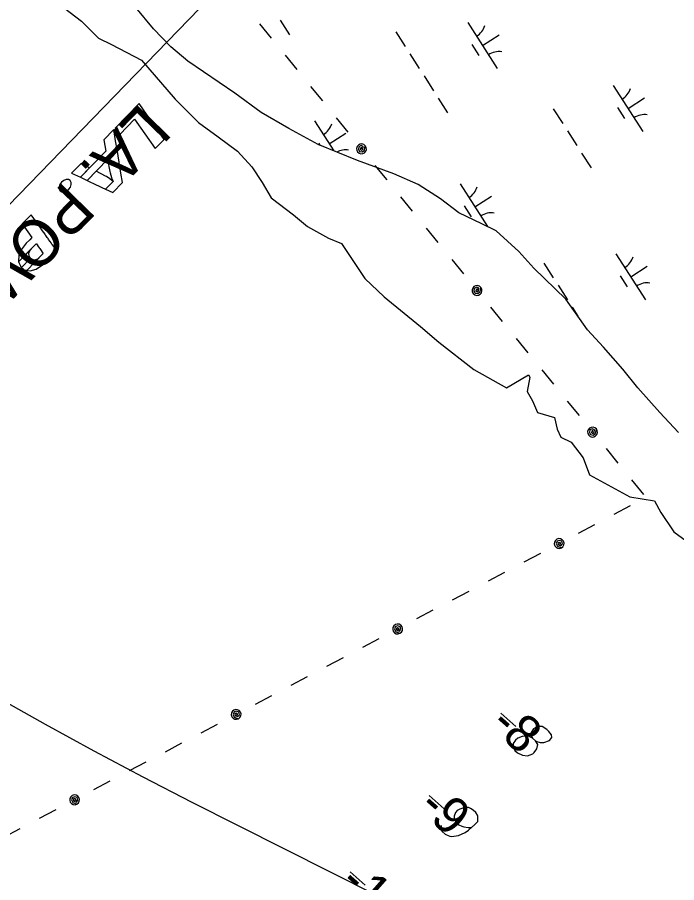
# Model space of a CAD drawing. Extents: x 3962991 to 3983549, y 181631 to 204078.
# Drawn here: x 3971644 to 3972247, y 195531 to 196321 of the extents above; entities that cross this region are included whole.
import ezdxf

# ---------------------------------------------------------------- set-up
doc = ezdxf.new("R2010")
doc.units = 0
for name, color, linetype in [('V-ANNO-MASK', 7, 'Continuous'), ('V-ANNO-MASK2', 7, 'Continuous'), ('V-RIVR-EDGE', 7, 'Continuous'), ('V-RIVR-RANG', 7, 'Continuous'), ('V-TOPO-DPTH', 7, 'Continuous'), ('V-TOPO-MINR', 7, 'Continuous'), ('V-UTIL-IDEN', 7, 'Continuous'), ('V-UTIL-LINE', 7, 'Continuous'), ('V-WETL-SWMP', 7, 'Continuous')]:
    doc.layers.add(name, color=color, linetype=linetype)

msp = doc.modelspace()

# ---------------------------------------------------------------- linework, layer by layer
at = {"layer": 'V-ANNO-MASK'}
for points in [[(3971759.48, 196236.59), (3971755.37, 196242.4), (3971733.65, 196220.04), (3971737.76, 196214.22), (3971751.3, 196228.16), (3971770.24, 196201.27), (3971778.43, 196209.7)], [(3971734, 196208.26), (3971732.29, 196218.64), (3971723.13, 196209.21), (3971724.95, 196198.95), (3971701.78, 196175.09), (3971707.95, 196172.18), (3971726.45, 196191.23), (3971728.73, 196180.28), (3971728.94, 196179.24), (3971730.15, 196175.04), (3971730.22, 196174.75), (3971731.6, 196171.33), (3971724.74, 196164.26), (3971731.29, 196161.16), (3971740.22, 196170.36), (3971738.84, 196178.78), (3971738.17, 196182.93), (3971738.11, 196183.23), (3971737.35, 196187.89), (3971737.17, 196188.97), (3971735.3, 196200.35)], [(3971710.12, 196183.68), (3971702.38, 196187.84), (3971693.7, 196178.9), (3971701.78, 196175.09)], [(3971724.75, 196176.18), (3971716.23, 196180.71), (3971707.95, 196172.18), (3971716.8, 196168), (3971717.64, 196167.6), (3971721.27, 196165.89), (3971721.51, 196165.78), (3971724.74, 196164.26), (3971731.6, 196171.33), (3971728.94, 196173.42), (3971728.74, 196173.58), (3971725.5, 196175.7)], [(3971686.53, 196172.12), (3971684.52, 196170.55), (3971683.01, 196168.49), (3971682.26, 196166.26), (3971682.33, 196164.21), (3971683.24, 196162.64), (3971684.86, 196161.76), (3971686.9, 196161.75), (3971689.09, 196162.59), (3971691.1, 196164.15), (3971692.61, 196166.21), (3971693.39, 196168.42), (3971693.32, 196170.47), (3971692.4, 196172.07), (3971690.79, 196172.93), (3971688.74, 196172.94)], [(3971665.62, 196128.47), (3971656.82, 196140.93), (3971648.64, 196132.5), (3971657.43, 196120.04), (3971655.56, 196118.11), (3971652.33, 196114.77), (3971648.52, 196109.91), (3971645.63, 196103.94), (3971645.22, 196098.06), (3971645.29, 196097.9), (3971661.37, 196114.46), (3971661.38, 196114.45), (3971661.53, 196114.24), (3971662.16, 196113.34), (3971662.16, 196113.35), (3971663.26, 196111.77), (3971663.27, 196111.78), (3971664.01, 196110.72), (3971664.57, 196109.94), (3971665.85, 196108.11), (3971666.77, 196106.81), (3971666.89, 196106.64), (3971667.57, 196105.67), (3971667.76, 196105.41), (3971667.76, 196105.39), (3971652.85, 196090.03), (3971655.84, 196089.52), (3971661.45, 196091.2), (3971667.02, 196095.16), (3971672.34, 196100.48), (3971679.88, 196108.24), (3971679.82, 196108.34), (3971679.09, 196109.37), (3971677.42, 196111.74), (3971675.95, 196113.82), (3971675.94, 196113.83), (3971675.76, 196114.1), (3971675.07, 196115.07), (3971674.95, 196115.24), (3971674.03, 196116.54), (3971672.75, 196118.36), (3971672.19, 196119.14), (3971671.45, 196120.21), (3971670.34, 196121.77), (3971669.71, 196122.67), (3971669.56, 196122.88), (3971669.55, 196122.89), (3971669.46, 196123.01), (3971667.23, 196126.18), (3971666.01, 196127.92), (3971665.63, 196128.46)], [(3971658.23, 196111.21), (3971660.09, 196113.15), (3971645.29, 196097.91), (3971645.3, 196097.9)], [(3971655.97, 196108.52), (3971658.22, 196111.21), (3971645.3, 196097.9), (3971645.4, 196097.64), (3971645.87, 196096.57), (3971646.68, 196094.69), (3971647.22, 196093.43), (3971647.94, 196092.82), (3971656.04, 196101.15), (3971655.54, 196102), (3971654.88, 196103.15), (3971654.77, 196105.74)], [(3971657.79, 196099.82), (3971656.03, 196101.15), (3971647.94, 196092.82), (3971649.61, 196091.4), (3971650.81, 196090.38), (3971651.05, 196090.34), (3971652.45, 196090.1), (3971652.83, 196090.03), (3971652.85, 196090.03), (3971666.83, 196104.43), (3971664.81, 196102.37), (3971662.46, 196100.4), (3971659.94, 196099.5), (3971659.7, 196099.53)]]:
    msp.add_lwpolyline(points, close=True, dxfattribs=at)
at = {"layer": 'V-ANNO-MASK2'}
for p, q in [((3972085.99, 195685.48), (3972099.85, 195673.28)), ((3972020.42, 195610.37), (3972034.28, 195598.17)), ((3971948.23, 195540.7), (3971962.09, 195528.5))]:
    msp.add_line(p, q, dxfattribs=at)
for points in [[(3971759.48, 196236.59), (3971755.37, 196242.4), (3971733.65, 196220.04), (3971737.76, 196214.22), (3971751.3, 196228.16), (3971770.24, 196201.27), (3971778.43, 196209.7)], [(3971734, 196208.26), (3971732.29, 196218.64), (3971723.13, 196209.21), (3971724.95, 196198.95), (3971701.78, 196175.09), (3971707.95, 196172.18), (3971726.45, 196191.23), (3971728.73, 196180.28), (3971728.94, 196179.24), (3971730.15, 196175.04), (3971730.22, 196174.75), (3971731.6, 196171.33), (3971724.74, 196164.26), (3971731.29, 196161.16), (3971740.22, 196170.36), (3971738.84, 196178.78), (3971738.17, 196182.93), (3971738.11, 196183.23), (3971737.35, 196187.89), (3971737.17, 196188.97), (3971735.3, 196200.35)], [(3971710.12, 196183.68), (3971702.38, 196187.84), (3971693.7, 196178.9), (3971701.78, 196175.09)], [(3971724.75, 196176.18), (3971716.23, 196180.71), (3971707.95, 196172.18), (3971716.8, 196168), (3971717.64, 196167.6), (3971721.27, 196165.89), (3971721.51, 196165.78), (3971724.74, 196164.26), (3971731.6, 196171.33), (3971728.94, 196173.42), (3971728.74, 196173.58), (3971725.5, 196175.7)], [(3971686.53, 196172.12), (3971684.52, 196170.55), (3971683.01, 196168.49), (3971682.26, 196166.26), (3971682.33, 196164.21), (3971683.24, 196162.64), (3971684.86, 196161.76), (3971686.9, 196161.75), (3971689.09, 196162.59), (3971691.1, 196164.15), (3971692.61, 196166.21), (3971693.39, 196168.42), (3971693.32, 196170.47), (3971692.4, 196172.07), (3971690.79, 196172.93), (3971688.74, 196172.94)], [(3971665.62, 196128.47), (3971656.82, 196140.93), (3971648.64, 196132.5), (3971657.43, 196120.04), (3971655.56, 196118.11), (3971652.33, 196114.77), (3971648.52, 196109.91), (3971645.63, 196103.94), (3971645.22, 196098.06), (3971645.29, 196097.9), (3971661.37, 196114.46), (3971661.38, 196114.45), (3971661.53, 196114.24), (3971662.16, 196113.34), (3971662.16, 196113.35), (3971663.26, 196111.77), (3971663.27, 196111.78), (3971664.01, 196110.72), (3971664.57, 196109.94), (3971665.85, 196108.11), (3971666.77, 196106.81), (3971666.89, 196106.64), (3971667.57, 196105.67), (3971667.76, 196105.41), (3971667.76, 196105.39), (3971652.85, 196090.03), (3971655.84, 196089.52), (3971661.45, 196091.2), (3971667.02, 196095.16), (3971672.34, 196100.48), (3971679.88, 196108.24), (3971679.82, 196108.34), (3971679.09, 196109.37), (3971677.42, 196111.74), (3971675.95, 196113.82), (3971675.94, 196113.83), (3971675.76, 196114.1), (3971675.07, 196115.07), (3971674.95, 196115.24), (3971674.03, 196116.54), (3971672.75, 196118.36), (3971672.19, 196119.14), (3971671.45, 196120.21), (3971670.34, 196121.77), (3971669.71, 196122.67), (3971669.56, 196122.88), (3971669.55, 196122.89), (3971669.46, 196123.01), (3971667.23, 196126.18), (3971666.01, 196127.92), (3971665.63, 196128.46)], [(3971658.23, 196111.21), (3971660.09, 196113.15), (3971645.29, 196097.91), (3971645.3, 196097.9)], [(3971655.97, 196108.52), (3971658.22, 196111.21), (3971645.3, 196097.9), (3971645.4, 196097.64), (3971645.87, 196096.57), (3971646.68, 196094.69), (3971647.22, 196093.43), (3971647.94, 196092.82), (3971656.04, 196101.15), (3971655.54, 196102), (3971654.88, 196103.15), (3971654.77, 196105.74)], [(3971657.79, 196099.82), (3971656.03, 196101.15), (3971647.94, 196092.82), (3971649.61, 196091.4), (3971650.81, 196090.38), (3971651.05, 196090.34), (3971652.45, 196090.1), (3971652.83, 196090.03), (3971652.85, 196090.03), (3971666.83, 196104.43), (3971664.81, 196102.37), (3971662.46, 196100.4), (3971659.94, 196099.5), (3971659.7, 196099.53)]]:
    msp.add_lwpolyline(points, close=True, dxfattribs=at)
for points in [[(3972115.1, 195662.67), (3972117.88, 195660.23), (3972118.84, 195659.73), (3972122.09, 195658.63), (3972125.27, 195658.64), (3972130.56, 195660.66), (3972132.63, 195663.41), (3972132.29, 195665.82), (3972130.04, 195668.85), (3972128.06, 195670.6), (3972123.77, 195673.31), (3972121.14, 195673.52), (3972118.21, 195672.59), (3972116.05, 195671.33), (3972113.83, 195668.01), (3972113.58, 195666.12), (3972115.1, 195662.67), (3972111.24, 195664.66), (3972105.65, 195664.31), (3972101.46, 195662.73), (3972099.52, 195660.93), (3972097.27, 195657.98), (3972097.31, 195654.43), (3972098.99, 195651.55), (3972101.37, 195649.46), (3972106, 195647.14), (3972110.34, 195646.48), (3972115.26, 195648.47), (3972116.51, 195649.49), (3972119.1, 195652.83), (3972119.95, 195657), (3972117.88, 195660.23)], [(3972031.51, 195583.04), (3972031.18, 195579.47), (3972032.44, 195577.31), (3972035.21, 195574.87), (3972037.89, 195573.92), (3972039.43, 195573.27), (3972040.94, 195572.99), (3972047.24, 195573.77), (3972053.6, 195576.6), (3972056.46, 195578.65), (3972062.31, 195583.7), (3972064.92, 195586.67), (3972065.18, 195588.56), (3972064.99, 195591.53), (3972064.74, 195592.45), (3972063.28, 195594.79), (3972060.71, 195597.06), (3972058.38, 195598.4), (3972056.65, 195599.23), (3972053.27, 195599.38), (3972048.5, 195597.96), (3972046.17, 195596.5), (3972044.77, 195594.92), (3972043.5, 195591.47), (3972043.42, 195589.78), (3972044.11, 195587.77), (3972045.96, 195585.09), (3972047.74, 195583.52), (3972050.44, 195582.2), (3972052.35, 195581.57), (3972056.12, 195581.06), (3972058.18, 195581.01), (3972059.3, 195581.08)]]:
    msp.add_lwpolyline(points, dxfattribs=at)
at = {"layer": 'V-RIVR-EDGE'}
msp.add_lwpolyline([(3971676.79, 196337.84), (3971702.91, 196317.66), (3971718.35, 196302.22), (3971730.22, 196296.29), (3971757.52, 196282.04), (3971788.39, 196246.42), (3971809.76, 196225.05), (3971827.57, 196211.99), (3971845.38, 196198.93), (3971858.44, 196184.69), (3971867.94, 196170.44), (3971876.25, 196156.19), (3971896.43, 196140.76), (3971909.49, 196130.08), (3971928.48, 196119.39), (3971940.36, 196114.64), (3971961.73, 196082.59), (3971979.53, 196065.97), (3972012.78, 196038.66), (3972029.4, 196024.41), (3972061.45, 195999.48), (3972091.13, 195982.86), (3972111.31, 195994.73), (3972112.5, 195992.36), (3972110.13, 195979.3), (3972114.88, 195970.99), (3972119.62, 195960.3), (3972135.06, 195955.56), (3972137.43, 195944.87), (3972140.99, 195937.75), (3972150.49, 195933), (3972161.18, 195918.75), (3972167.11, 195903.32), (3972203.92, 195883.14), (3972226.47, 195879.57), (3972232.41, 195868.89), (3972244.28, 195851.08), (3972265.65, 195835.65)], dxfattribs=at)
at = {"layer": 'V-TOPO-DPTH'}
msp.add_lwpolyline([(3971972.69, 195518.99), (3971804.07, 195604.01), (3971759.04, 195627.15), (3971714.26, 195650.76), (3971669.85, 195675.05), (3971625.69, 195699.8)], dxfattribs=at)
at = {"layer": 'V-TOPO-MINR'}
msp.add_lwpolyline([(3971972.69, 195518.99), (3971804.07, 195604.01), (3971759.04, 195627.15), (3971714.26, 195650.76), (3971669.85, 195675.05), (3971625.69, 195699.8)], dxfattribs=at)
at = {"layer": 'V-UTIL-LINE'}
msp.add_line((3972191.85, 196721.9), (3970928.71, 195421.26), dxfattribs=at)
for points in [[(3971865.42, 196315.35), (3971876.17, 196302.18)], [(3971888.82, 196286.69), (3971899.57, 196273.52)], [(3971912.21, 196258.02), (3971922.96, 196244.85)], [(3971935.61, 196229.36), (3971946.36, 196216.19)], [(3971958.7, 196201.06), (3971959.1, 196202.45), (3971958, 196202.07), (3971957.65, 196200.74), (3971958.7, 196199.72), (3971960.06, 196200.73), (3971960.36, 196203.05), (3971958.44, 196203.99), (3971956.22, 196203.01), (3971955.87, 196200.75), (3971956.88, 196198.75), (3971959.24, 196198.28), (3971961.47, 196199.89), (3971962.19, 196203.91), (3971960.83, 196205.03), (3971959.15, 196205.54), (3971957.41, 196205.37), (3971955.86, 196204.55), (3971954.74, 196203.2), (3971954.22, 196201.52), (3971954.39, 196199.77), (3971955.21, 196198.22), (3971956.57, 196197.1), (3971958.25, 196196.59), (3971960, 196196.75), (3971961.55, 196197.58), (3971962.66, 196198.93), (3971963.18, 196200.61), (3971963.01, 196202.36), (3971962.19, 196203.91)], [(3971971.02, 196185.98), (3971981.77, 196172.81)], [(3971994.41, 196157.31), (3972005.16, 196144.14)], [(3972017.81, 196128.65), (3972028.56, 196115.48)], [(3972041.21, 196099.98), (3972051.96, 196086.81)], [(3972064.3, 196071.69), (3972064.7, 196073.07), (3972063.6, 196072.69), (3972063.25, 196071.37), (3972064.3, 196070.34), (3972065.66, 196071.35), (3972065.95, 196073.68), (3972064.04, 196074.62), (3972061.81, 196073.64), (3972061.47, 196071.37), (3972062.47, 196069.38), (3972064.84, 196068.91), (3972067.07, 196070.52), (3972067.78, 196074.54), (3972066.43, 196075.65), (3972064.75, 196076.17), (3972063, 196076), (3972061.45, 196075.18), (3972060.34, 196073.82), (3972059.82, 196072.14), (3972059.99, 196070.39), (3972060.81, 196068.84), (3972062.17, 196067.73), (3972063.85, 196067.21), (3972065.59, 196067.38), (3972067.14, 196068.2), (3972068.26, 196069.56), (3972068.78, 196071.24), (3972068.61, 196072.99), (3972067.78, 196074.54)], [(3972076.62, 196056.6), (3972087.37, 196043.43)], [(3972100.01, 196027.94), (3972110.76, 196014.77)], [(3972123.41, 195999.27), (3972134.16, 195986.1)], [(3972146.8, 195970.61), (3972157.55, 195957.44)], [(3972169.9, 195942.31), (3972170.3, 195943.7), (3972169.2, 195943.32), (3972168.85, 195941.99), (3972169.89, 195940.97), (3972171.26, 195941.98), (3972171.55, 195944.3), (3972169.64, 195945.24), (3972167.41, 195944.26), (3972167.07, 195942), (3972168.07, 195940), (3972170.44, 195939.53), (3972172.67, 195941.15), (3972173.38, 195945.16), (3972172.03, 195946.28), (3972170.35, 195946.79), (3972168.6, 195946.62), (3972167.05, 195945.8), (3972165.93, 195944.45), (3972165.42, 195942.77), (3972165.59, 195941.02), (3972166.41, 195939.47), (3972167.77, 195938.35), (3972169.44, 195937.84), (3972171.19, 195938), (3972172.74, 195938.83), (3972173.86, 195940.18), (3972174.37, 195941.86), (3972174.21, 195943.61), (3972173.38, 195945.16)], [(3972182.21, 195927.23), (3972192.96, 195914.06)], [(3972205.61, 195898.56), (3972216.36, 195885.39)], [(3972204.41, 195874.88), (3972189.38, 195866.94)], [(3972171.7, 195857.59), (3972156.67, 195849.64)], [(3972139.41, 195840.52), (3972140.69, 195839.86), (3972140.54, 195841.01), (3972139.3, 195841.61), (3972138.09, 195840.79), (3972138.81, 195839.25), (3972141.04, 195838.5), (3972142.33, 195840.2), (3972141.81, 195842.57), (3972139.66, 195843.35), (3972137.5, 195842.76), (3972136.58, 195840.54), (3972137.72, 195838.03), (3972141.52, 195836.54), (3972142.88, 195837.65), (3972143.71, 195839.19), (3972143.89, 195840.94), (3972143.39, 195842.62), (3972142.28, 195843.98), (3972140.74, 195844.82), (3972138.99, 195845), (3972137.31, 195844.5), (3972135.95, 195843.39), (3972135.11, 195841.84), (3972134.93, 195840.1), (3972135.43, 195838.42), (3972136.54, 195837.05), (3972138.09, 195836.22), (3972139.83, 195836.04), (3972141.52, 195836.54)], [(3972122.19, 195831.41), (3972107.16, 195823.47)], [(3972089.48, 195814.12), (3972074.45, 195806.17)], [(3972056.77, 195796.83), (3972041.74, 195788.88)], [(3972024.06, 195779.53), (3972009.03, 195771.59)], [(3971991.78, 195762.46), (3971993.05, 195761.8), (3971992.9, 195762.95), (3971991.67, 195763.56), (3971990.45, 195762.73), (3971991.18, 195761.2), (3971993.4, 195760.45), (3971994.7, 195762.14), (3971994.17, 195764.52), (3971992.02, 195765.3), (3971989.87, 195764.71), (3971988.94, 195762.48), (3971990.08, 195759.98), (3971993.88, 195758.49), (3971995.24, 195759.59), (3971996.08, 195761.14), (3971996.26, 195762.89), (3971995.75, 195764.57), (3971994.65, 195765.93), (3971993.1, 195766.77), (3971991.35, 195766.95), (3971989.67, 195766.44), (3971988.31, 195765.34), (3971987.48, 195763.79), (3971987.29, 195762.04), (3971987.8, 195760.36), (3971988.9, 195759), (3971990.45, 195758.16), (3971992.2, 195757.98), (3971993.88, 195758.49)], [(3971974.56, 195753.36), (3971959.53, 195745.41)], [(3971941.85, 195736.06), (3971926.82, 195728.12)], [(3971909.14, 195718.77), (3971894.11, 195710.82)], [(3971876.43, 195701.48), (3971861.4, 195693.53)], [(3971844.14, 195684.41), (3971845.42, 195683.75), (3971845.26, 195684.9), (3971844.03, 195685.5), (3971842.82, 195684.68), (3971843.54, 195683.14), (3971845.76, 195682.4), (3971847.06, 195684.09), (3971846.54, 195686.46), (3971844.39, 195687.25), (3971842.23, 195686.66), (3971841.31, 195684.43), (3971842.45, 195681.92), (3971846.24, 195680.43), (3971847.61, 195681.54), (3971848.44, 195683.09), (3971848.62, 195684.83), (3971848.12, 195686.51), (3971847.01, 195687.88), (3971845.47, 195688.71), (3971843.72, 195688.89), (3971842.04, 195688.39), (3971840.67, 195687.28), (3971839.84, 195685.74), (3971839.66, 195683.99), (3971840.16, 195682.31), (3971841.27, 195680.95), (3971842.81, 195680.11), (3971844.56, 195679.93), (3971846.24, 195680.43)], [(3971826.92, 195675.3), (3971811.89, 195667.36)], [(3971794.21, 195658.01), (3971779.18, 195650.06)], [(3971761.5, 195640.72), (3971746.47, 195632.77)], [(3971728.79, 195623.42), (3971713.76, 195615.48)], [(3971696.5, 195606.36), (3971697.78, 195605.69), (3971697.63, 195606.85), (3971696.39, 195607.45), (3971695.18, 195606.63), (3971695.9, 195605.09), (3971698.13, 195604.34), (3971699.43, 195606.04), (3971698.9, 195608.41), (3971696.75, 195609.19), (3971694.6, 195608.6), (3971693.67, 195606.38), (3971694.81, 195603.87), (3971698.61, 195602.38), (3971699.97, 195603.49), (3971700.8, 195605.03), (3971700.98, 195606.78), (3971700.48, 195608.46), (3971699.37, 195609.82), (3971697.83, 195610.66), (3971696.08, 195610.84), (3971694.4, 195610.34), (3971693.04, 195609.23), (3971692.2, 195607.68), (3971692.02, 195605.94), (3971692.53, 195604.25), (3971693.63, 195602.89), (3971695.18, 195602.06), (3971696.92, 195601.88), (3971698.61, 195602.38)], [(3971679.28, 195597.25), (3971664.25, 195589.3)], [(3971646.57, 195579.96), (3971631.54, 195572.01)]]:
    msp.add_lwpolyline(points, dxfattribs=at)
at = {"layer": 'V-WETL-SWMP'}
for p, q in [((3971768.66, 196310.74), (3971752.31, 196330.26)), ((3971884.4, 196318.76), (3971893.03, 196305.29)), ((3972055.85, 196316.52), (3972082.83, 196274.43)), ((3971784.38, 196294.21), (3971768.66, 196310.74)), ((3971989.97, 196308.04), (3971998.6, 196294.58)), ((3972069.34, 196295.47), (3972084.49, 196305.19)), ((3971800.06, 196281.25), (3971784.38, 196294.21)), ((3972059.61, 196296.36), (3972066.08, 196286.26)), ((3972002.92, 196287.84), (3972011.55, 196274.37)), ((3971842.8, 196251.89), (3971800.06, 196281.25)), ((3972015.87, 196267.64), (3972024.51, 196254.17)), ((3971866.9, 196234.26), (3971842.8, 196251.89)), ((3972188.87, 196258.98), (3972215.86, 196216.88)), ((3972028.83, 196247.43), (3972037.46, 196233.96)), ((3972202.36, 196237.93), (3972217.52, 196247.65)), ((3972133.97, 196237.68), (3972142.6, 196224.21)), ((3972192.63, 196238.82), (3972199.11, 196228.72)), ((3971892.15, 196219.62), (3971866.9, 196234.26)), ((3971919.19, 196205.01), (3971892.15, 196219.62)), ((3971915.82, 196226.75), (3971933.43, 196199.27)), ((3971929.31, 196205.7), (3971944.46, 196215.41)), ((3972146.92, 196217.48), (3972155.55, 196204.01)), ((3971955.19, 196190.5), (3971919.19, 196205.01)), ((3971919.57, 196206.59), (3971921.07, 196204.25)), ((3972159.87, 196197.27), (3972168.51, 196183.8)), ((3971988.18, 196178.34), (3971955.19, 196190.5)), ((3972010.39, 196168.45), (3971988.18, 196178.34)), ((3972030.84, 196155.55), (3972010.39, 196168.45)), ((3972048.84, 196169.2), (3972073.83, 196130.22)), ((3972062.33, 196148.16), (3972077.49, 196157.87)), ((3972047.71, 196142.61), (3972030.84, 196155.55)), ((3972052.6, 196149.04), (3972059.08, 196138.94)), ((3972068.73, 196132.7), (3972047.71, 196142.61)), ((3972081.94, 196126.28), (3972068.73, 196132.7)), ((3972102.47, 196107.41), (3972081.94, 196126.28)), ((3972116.38, 196092.05), (3972102.47, 196107.41)), ((3972191.29, 196105.25), (3972218.27, 196063.16)), ((3972125.41, 196096.78), (3972134.04, 196083.31)), ((3972204.78, 196084.21), (3972219.93, 196093.92)), ((3972145.38, 196063.72), (3972116.38, 196092.05)), ((3972195.05, 196085.09), (3972201.52, 196074.99)), ((3972138.36, 196076.57), (3972147, 196063.1)), ((3972165.41, 196035.89), (3972145.38, 196063.72)), ((3972151.31, 196056.37), (3972156.6, 196048.13)), ((3972179.93, 196019.93), (3972165.41, 196035.89)), ((3972197.48, 195999.83), (3972179.93, 196019.93)), ((3972211.41, 195982.68), (3972197.48, 195999.83)), ((3972231.38, 195960.22), (3972211.41, 195982.68)), ((3972248.32, 195941.9), (3972231.38, 195960.22))]:
    msp.add_line(p, q, dxfattribs=at)
for centre, start, end in [((3972054.63, 196318.85), 301.89187, 343.43553), ((3972084.45, 196272.35), 81.89186, 123.43552), ((3972187.66, 196261.31), 301.89187, 343.43553), ((3972217.47, 196214.81), 81.89186, 123.43552), ((3971914.6, 196229.08), 301.89187, 343.43553), ((3971944.42, 196182.57), 81.89186, 117.8457), ((3972047.62, 196171.54), 301.89187, 343.43553), ((3972077.44, 196125.03), 81.89186, 123.43552), ((3972190.07, 196107.59), 301.89187, 343.43553), ((3972219.89, 196061.08), 81.89186, 123.43552)]:
    msp.add_arc(centre, 17.62, start, end, dxfattribs=at)

# ---------------------------------------------------------------- texts
at = {"layer": 'V-ANNO-MASK'}
for s, p in [('-8', (3972074.83, 195672.81)), ('-9', (3972009.27, 195597.7)), ('-10', (3971937.07, 195528.03))]:
    msp.add_text(s, height=33.5, rotation=318.65169, dxfattribs=at).set_placement(p)
at = {"layer": 'V-RIVR-RANG'}
for s, p in [('-8', (3972074.83, 195672.81)), ('-9', (3972009.27, 195597.7)), ('-10', (3971937.07, 195528.03))]:
    msp.add_text(s, height=33.5, rotation=318.65169, dxfattribs=at).set_placement(p)
at = {"layer": 'V-UTIL-IDEN'}
msp.add_text('LA. POWER & LIGHT CO.', height=41.9999, rotation=225.83809, dxfattribs=at).set_placement((3971757.08, 196244.16))

doc.saveas('drawing.dxf')
